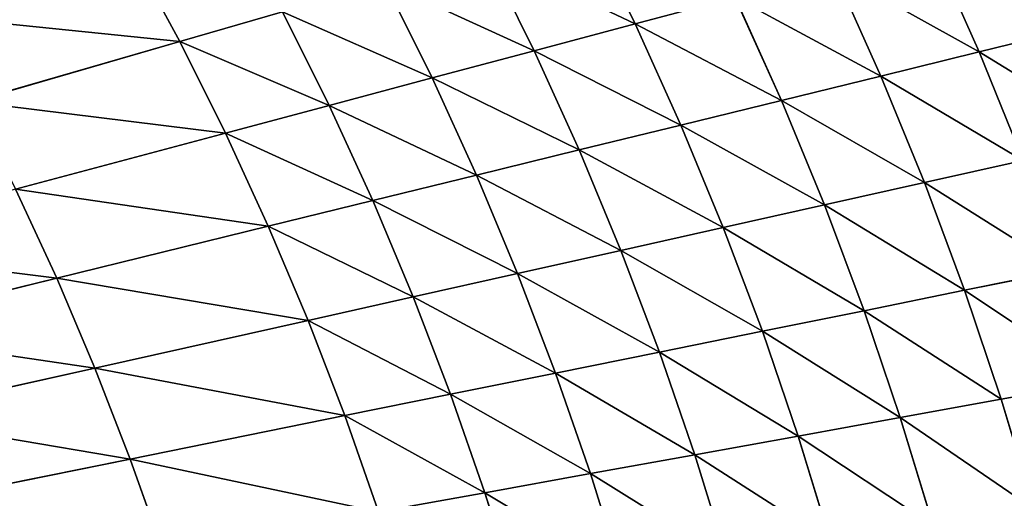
# Model space of a CAD drawing. Extents: x 0 to 605, y 0 to 400.
# Tile 1052 of 1056: x 484 to 525, y 236 to 256. Entities that reach past the tile are written whole.
import ezdxf

# ---------------------------------------------------------------- set-up
doc = ezdxf.new("R2010")
doc.units = 0
doc.header["$LTSCALE"] = 25.4
doc.layers.get('0').update_dxf_attribs({"linetype": 'CONTINUOUS'})

# ---------------------------------------------------------------- blocks, each defined once
blk = doc.blocks.new('ATLANTA610_-_S_STL')
at = {"color": 0}
for p, q in [((523.998, 50.1, 144.909), (528.039, 51.972, 143.916)), ((523.998, 50.1, 144.909), (528.039, 51.972, 143.916)), ((525.839, 50.105, 149.438), (521.721, 48.354, 150.362)), ((525.839, 50.105, 149.438), (521.721, 48.354, 150.362)), ((522.006, 50.106, 140.439), (523.998, 50.1, 144.909)), ((522.006, 50.106, 140.439), (523.998, 50.1, 144.909)), ((523.393, 48.371, 154.86), (527.53, 50.121, 154.02)), ((523.393, 48.371, 154.86), (527.53, 50.121, 154.02)), ((523.998, 50.1, 144.909), (525.839, 50.105, 149.438)), ((523.998, 50.1, 144.909), (525.839, 50.105, 149.438)), ((524.919, 48.398, 159.405), (529.071, 50.148, 158.65)), ((524.919, 48.398, 159.405), (529.071, 50.148, 158.65)), ((519.902, 48.348, 145.915), (523.998, 50.1, 144.909)), ((519.902, 48.348, 145.915), (523.998, 50.1, 144.909)), ((515.754, 46.708, 146.933), (519.902, 48.348, 145.915)), ((515.754, 46.708, 146.933), (519.902, 48.348, 145.915)), ((521.721, 48.354, 150.362), (517.549, 46.716, 151.296)), ((521.721, 48.354, 150.362), (517.549, 46.716, 151.296)), ((517.936, 48.352, 141.526), (519.902, 48.348, 145.915)), ((517.936, 48.352, 141.526), (519.902, 48.348, 145.915)), ((519.201, 46.733, 155.71), (523.393, 48.371, 154.86)), ((519.201, 46.733, 155.71), (523.393, 48.371, 154.86)), ((519.902, 48.348, 145.915), (521.721, 48.354, 150.362)), ((519.902, 48.348, 145.915), (521.721, 48.354, 150.362)), ((520.711, 46.76, 160.17), (524.919, 48.398, 159.405)), ((520.711, 46.76, 160.17), (524.919, 48.398, 159.405)), ((523.393, 48.371, 154.86), (521.721, 48.354, 150.362)), ((523.393, 48.371, 154.86), (521.721, 48.354, 150.362)), ((523.393, 48.371, 154.86), (524.919, 48.398, 159.405)), ((523.393, 48.371, 154.86), (524.919, 48.398, 159.405)), ((524.919, 48.398, 159.405), (526.301, 48.437, 163.992)), ((524.919, 48.398, 159.405), (526.301, 48.437, 163.992)), ((509.647, 45.175, 143.737), (513.815, 46.71, 142.625)), ((509.647, 45.175, 143.737), (513.815, 46.71, 142.625)), ((511.558, 45.174, 147.962), (515.754, 46.708, 146.933)), ((511.558, 45.174, 147.962), (515.754, 46.708, 146.933)), ((517.549, 46.716, 151.296), (513.328, 45.182, 152.24)), ((517.549, 46.716, 151.296), (513.328, 45.182, 152.24)), ((513.815, 46.71, 142.625), (515.754, 46.708, 146.933)), ((513.815, 46.71, 142.625), (515.754, 46.708, 146.933)), ((514.958, 45.2, 156.569), (519.201, 46.733, 155.71)), ((514.958, 45.2, 156.569), (519.201, 46.733, 155.71)), ((515.754, 46.708, 146.933), (517.549, 46.716, 151.296)), ((515.754, 46.708, 146.933), (517.549, 46.716, 151.296)), ((516.45, 45.227, 160.942), (520.711, 46.76, 160.17)), ((516.45, 45.227, 160.942), (520.711, 46.76, 160.17)), ((519.201, 46.733, 155.71), (517.549, 46.716, 151.296)), ((519.201, 46.733, 155.71), (517.549, 46.716, 151.296)), ((519.201, 46.733, 155.71), (520.711, 46.76, 160.17)), ((519.201, 46.733, 155.71), (520.711, 46.76, 160.17)), ((520.711, 46.76, 160.17), (522.08, 46.798, 164.67)), ((520.711, 46.76, 160.17), (522.08, 46.798, 164.67)), ((507.595, 45.185, 139.573), (509.647, 45.175, 143.737)), ((507.595, 45.185, 139.573), (509.647, 45.175, 143.737)), ((513.328, 45.182, 152.24), (509.06, 43.747, 153.195)), ((513.328, 45.182, 152.24), (509.06, 43.747, 153.195)), ((510.668, 43.765, 157.437), (514.958, 45.2, 156.569)), ((510.668, 43.765, 157.437), (514.958, 45.2, 156.569)), ((511.558, 45.174, 147.962), (513.328, 45.182, 152.24)), ((511.558, 45.174, 147.962), (513.328, 45.182, 152.24)), ((512.14, 43.791, 161.723), (516.45, 45.227, 160.942)), ((512.14, 43.791, 161.723), (516.45, 45.227, 160.942)), ((514.958, 45.2, 156.569), (513.328, 45.182, 152.24)), ((514.958, 45.2, 156.569), (513.328, 45.182, 152.24)), ((514.958, 45.2, 156.569), (516.45, 45.227, 160.942)), ((514.958, 45.2, 156.569), (516.45, 45.227, 160.942)), ((516.45, 45.227, 160.942), (517.805, 45.264, 165.355)), ((516.45, 45.227, 160.942), (517.805, 45.264, 165.355)), ((505.436, 43.738, 144.861), (509.647, 45.175, 143.737)), ((505.436, 43.738, 144.861), (509.647, 45.175, 143.737)), ((507.316, 43.738, 149.001), (511.558, 45.174, 147.962)), ((507.316, 43.738, 149.001), (511.558, 45.174, 147.962)), ((509.647, 45.175, 143.737), (511.558, 45.174, 147.962)), ((509.647, 45.175, 143.737), (511.558, 45.174, 147.962)), ((501.183, 42.394, 145.997), (505.436, 43.738, 144.861)), ((501.183, 42.394, 145.997), (505.436, 43.738, 144.861)), ((503.033, 42.395, 150.052), (507.316, 43.738, 149.001)), ((503.033, 42.395, 150.052), (507.316, 43.738, 149.001)), ((503.417, 43.747, 140.78), (505.436, 43.738, 144.861)), ((503.417, 43.747, 140.78), (505.436, 43.738, 144.861)), ((509.06, 43.747, 153.195), (504.749, 42.403, 154.159)), ((509.06, 43.747, 153.195), (504.749, 42.403, 154.159)), ((505.436, 43.738, 144.861), (507.316, 43.738, 149.001)), ((505.436, 43.738, 144.861), (507.316, 43.738, 149.001)), ((506.332, 42.421, 158.314), (510.668, 43.765, 157.437)), ((506.332, 42.421, 158.314), (510.668, 43.765, 157.437)), ((507.316, 43.738, 149.001), (509.06, 43.747, 153.195)), ((507.316, 43.738, 149.001), (509.06, 43.747, 153.195)), ((507.784, 42.447, 162.512), (512.14, 43.791, 161.723)), ((507.784, 42.447, 162.512), (512.14, 43.791, 161.723)), ((510.668, 43.765, 157.437), (509.06, 43.747, 153.195)), ((510.668, 43.765, 157.437), (509.06, 43.747, 153.195)), ((510.668, 43.765, 157.437), (512.14, 43.791, 161.723)), ((510.668, 43.765, 157.437), (512.14, 43.791, 161.723)), ((512.14, 43.791, 161.723), (513.479, 43.827, 166.048)), ((512.14, 43.791, 161.723), (513.479, 43.827, 166.048)), ((496.893, 41.135, 147.143), (501.183, 42.394, 145.997)), ((496.893, 41.135, 147.143), (501.183, 42.394, 145.997)), ((498.71, 41.137, 151.112), (503.033, 42.395, 150.052)), ((498.71, 41.137, 151.112), (503.033, 42.395, 150.052)), ((499.2, 42.401, 141.999), (501.183, 42.394, 145.997)), ((499.2, 42.401, 141.999), (501.183, 42.394, 145.997)), ((504.749, 42.403, 154.159), (500.397, 41.145, 155.132)), ((504.749, 42.403, 154.159), (500.397, 41.145, 155.132)), ((501.183, 42.394, 145.997), (503.033, 42.395, 150.052)), ((501.183, 42.394, 145.997), (503.033, 42.395, 150.052)), ((501.955, 41.162, 159.199), (506.332, 42.421, 158.314)), ((501.955, 41.162, 159.199), (506.332, 42.421, 158.314)), ((503.033, 42.395, 150.052), (504.749, 42.403, 154.159)), ((503.033, 42.395, 150.052), (504.749, 42.403, 154.159)), ((503.385, 41.187, 163.308), (507.784, 42.447, 162.512)), ((503.385, 41.187, 163.308), (507.784, 42.447, 162.512)), ((506.332, 42.421, 158.314), (504.749, 42.403, 154.159)), ((506.332, 42.421, 158.314), (504.749, 42.403, 154.159)), ((506.332, 42.421, 158.314), (507.784, 42.447, 162.512)), ((506.332, 42.421, 158.314), (507.784, 42.447, 162.512)), ((507.784, 42.447, 162.512), (509.106, 42.481, 166.748)), ((507.784, 42.447, 162.512), (509.106, 42.481, 166.748)), ((490.656, 39.964, 144.472), (494.945, 41.142, 143.23)), ((490.656, 39.964, 144.472), (494.945, 41.142, 143.23)), ((492.567, 39.958, 148.3), (496.893, 41.135, 147.143)), ((492.567, 39.958, 148.3), (496.893, 41.135, 147.143)), ((494.35, 39.96, 152.182), (498.71, 41.137, 151.112)), ((494.35, 39.96, 152.182), (498.71, 41.137, 151.112)), ((494.945, 41.142, 143.23), (496.893, 41.135, 147.143)), ((494.945, 41.142, 143.23), (496.893, 41.135, 147.143)), ((500.397, 41.145, 155.132), (496.007, 39.968, 156.115)), ((500.397, 41.145, 155.132), (496.007, 39.968, 156.115)), ((496.893, 41.135, 147.143), (498.71, 41.137, 151.112)), ((496.893, 41.135, 147.143), (498.71, 41.137, 151.112)), ((497.538, 39.985, 160.092), (501.955, 41.162, 159.199)), ((497.538, 39.985, 160.092), (501.955, 41.162, 159.199)), ((498.71, 41.137, 151.112), (500.397, 41.145, 155.132)), ((498.71, 41.137, 151.112), (500.397, 41.145, 155.132)), ((498.945, 40.008, 164.111), (503.385, 41.187, 163.308)), ((498.945, 40.008, 164.111), (503.385, 41.187, 163.308)), ((501.955, 41.162, 159.199), (500.397, 41.145, 155.132)), ((501.955, 41.162, 159.199), (500.397, 41.145, 155.132)), ((501.955, 41.162, 159.199), (503.385, 41.187, 163.308)), ((501.955, 41.162, 159.199), (503.385, 41.187, 163.308)), ((503.385, 41.187, 163.308), (504.688, 41.22, 167.454)), ((503.385, 41.187, 163.308), (504.688, 41.22, 167.454)), ((490.656, 39.964, 144.472), (481.978, 37.834, 146.989)), ((490.656, 39.964, 144.472), (481.978, 37.834, 146.989)), ((492.567, 39.958, 148.3), (483.812, 37.83, 150.644)), ((492.567, 39.958, 148.3), (483.812, 37.83, 150.644)), ((494.35, 39.96, 152.182), (485.525, 37.831, 154.351)), ((494.35, 39.96, 152.182), (485.525, 37.831, 154.351)), ((487.118, 37.839, 158.105), (497.538, 39.985, 160.092)), ((487.118, 37.839, 158.105), (497.538, 39.985, 160.092)), ((487.118, 37.839, 158.105), (496.007, 39.968, 156.115)), ((487.118, 37.839, 158.105), (496.007, 39.968, 156.115)), ((488.593, 37.854, 161.902), (498.945, 40.008, 164.111)), ((488.593, 37.854, 161.902), (498.945, 40.008, 164.111)), ((497.538, 39.985, 160.092), (488.593, 37.854, 161.902)), ((497.538, 39.985, 160.092), (488.593, 37.854, 161.902)), ((490.656, 39.964, 144.472), (488.616, 39.977, 140.703)), ((490.656, 39.964, 144.472), (488.616, 39.977, 140.703)), ((490.656, 39.964, 144.472), (492.567, 39.958, 148.3)), ((490.656, 39.964, 144.472), (492.567, 39.958, 148.3)), ((492.567, 39.958, 148.3), (494.35, 39.96, 152.182)), ((492.567, 39.958, 148.3), (494.35, 39.96, 152.182)), ((494.35, 39.96, 152.182), (496.007, 39.968, 156.115)), ((494.35, 39.96, 152.182), (496.007, 39.968, 156.115)), ((497.538, 39.985, 160.092), (496.007, 39.968, 156.115)), ((497.538, 39.985, 160.092), (496.007, 39.968, 156.115)), ((497.538, 39.985, 160.092), (498.945, 40.008, 164.111)), ((497.538, 39.985, 160.092), (498.945, 40.008, 164.111)), ((476.571, 35.973, 156.553), (485.525, 37.831, 154.351)), ((476.571, 35.973, 156.553), (485.525, 37.831, 154.351)), ((487.118, 37.839, 158.105), (478.097, 35.98, 160.127)), ((487.118, 37.839, 158.105), (478.097, 35.98, 160.127)), ((488.593, 37.854, 161.902), (479.511, 35.992, 163.741)), ((488.593, 37.854, 161.902), (479.511, 35.992, 163.741)), ((483.812, 37.83, 150.644), (485.525, 37.831, 154.351)), ((483.812, 37.83, 150.644), (485.525, 37.831, 154.351)), ((487.118, 37.839, 158.105), (485.525, 37.831, 154.351)), ((487.118, 37.839, 158.105), (485.525, 37.831, 154.351)), ((487.118, 37.839, 158.105), (488.593, 37.854, 161.902)), ((487.118, 37.839, 158.105), (488.593, 37.854, 161.902)), ((488.593, 37.854, 161.902), (489.949, 37.875, 165.739)), ((488.593, 37.854, 161.902), (489.949, 37.875, 165.739))]:
    blk.add_line(p, q, dxfattribs=at)
mesh = blk.add_polyface(dxfattribs=at)
corners = [(522.006, 50.106, 140.439), (528.039, 51.972, 143.916), (526.023, 51.98, 139.365), (523.998, 50.1, 144.909)]
mesh.append_faces([[corners[k] for k in face] for face in [(0, 1, 2), (1, 0, 3)]], dxfattribs={"vtx0": -1, "color": 0})
mesh = blk.add_polyface(dxfattribs=at)
corners = [(523.998, 50.1, 144.909), (529.901, 51.975, 148.526), (528.039, 51.972, 143.916), (525.839, 50.105, 149.438)]
mesh.append_faces([[corners[k] for k in face] for face in [(0, 1, 2), (1, 0, 3)]], dxfattribs={"vtx0": -1, "color": 0})
mesh = blk.add_polyface(dxfattribs=at)
corners = [(517.936, 48.352, 141.526), (523.998, 50.1, 144.909), (522.006, 50.106, 140.439), (519.902, 48.348, 145.915)]
mesh.append_faces([[corners[k] for k in face] for face in [(0, 1, 2), (1, 0, 3)]], dxfattribs={"vtx0": -1, "color": 0})
mesh = blk.add_polyface(dxfattribs=at)
corners = [(519.902, 48.348, 145.915), (525.839, 50.105, 149.438), (523.998, 50.1, 144.909), (521.721, 48.354, 150.362)]
mesh.append_faces([[corners[k] for k in face] for face in [(0, 1, 2), (1, 0, 3)]], dxfattribs={"vtx0": -1, "color": 0})
mesh = blk.add_polyface(dxfattribs=at)
corners = [(521.721, 48.354, 150.362), (527.53, 50.121, 154.02), (525.839, 50.105, 149.438), (523.393, 48.371, 154.86)]
mesh.append_faces([[corners[k] for k in face] for face in [(0, 1, 2), (1, 0, 3)]], dxfattribs={"vtx0": -1, "color": 0})
mesh = blk.add_polyface(dxfattribs=at)
corners = [(523.393, 48.371, 154.86), (529.071, 50.148, 158.65), (527.53, 50.121, 154.02), (524.919, 48.398, 159.405)]
mesh.append_faces([[corners[k] for k in face] for face in [(0, 1, 2), (1, 0, 3)]], dxfattribs={"vtx0": -1, "color": 0})
mesh = blk.add_polyface(dxfattribs=at)
corners = [(526.301, 48.437, 163.992), (529.071, 50.148, 158.65), (524.919, 48.398, 159.405)]
mesh.append_faces([[corners[k] for k in face] for face in [(0, 1, 2)]], dxfattribs={"color": 0})
mesh = blk.add_polyface(dxfattribs=at)
corners = [(513.815, 46.71, 142.625), (519.902, 48.348, 145.915), (517.936, 48.352, 141.526), (515.754, 46.708, 146.933)]
mesh.append_faces([[corners[k] for k in face] for face in [(0, 1, 2), (1, 0, 3)]], dxfattribs={"vtx0": -1, "color": 0})
mesh = blk.add_polyface(dxfattribs=at)
corners = [(515.754, 46.708, 146.933), (521.721, 48.354, 150.362), (519.902, 48.348, 145.915), (517.549, 46.716, 151.296)]
mesh.append_faces([[corners[k] for k in face] for face in [(0, 1, 2), (1, 0, 3)]], dxfattribs={"vtx0": -1, "color": 0})
mesh = blk.add_polyface(dxfattribs=at)
corners = [(517.549, 46.716, 151.296), (523.393, 48.371, 154.86), (521.721, 48.354, 150.362), (519.201, 46.733, 155.71)]
mesh.append_faces([[corners[k] for k in face] for face in [(0, 1, 2), (1, 0, 3)]], dxfattribs={"vtx0": -1, "color": 0})
mesh = blk.add_polyface(dxfattribs=at)
corners = [(519.201, 46.733, 155.71), (524.919, 48.398, 159.405), (523.393, 48.371, 154.86), (520.711, 46.76, 160.17)]
mesh.append_faces([[corners[k] for k in face] for face in [(0, 1, 2), (1, 0, 3)]], dxfattribs={"vtx0": -1, "color": 0})
mesh = blk.add_polyface(dxfattribs=at)
corners = [(520.711, 46.76, 160.17), (526.301, 48.437, 163.992), (524.919, 48.398, 159.405), (522.08, 46.798, 164.67)]
mesh.append_faces([[corners[k] for k in face] for face in [(0, 1, 2), (1, 0, 3)]], dxfattribs={"vtx0": -1, "color": 0})
mesh = blk.add_polyface(dxfattribs=at)
corners = [(507.595, 45.185, 139.573), (513.815, 46.71, 142.625), (511.731, 46.722, 138.379), (509.647, 45.175, 143.737)]
mesh.append_faces([[corners[k] for k in face] for face in [(0, 1, 2), (1, 0, 3)]], dxfattribs={"vtx0": -1, "color": 0})
mesh = blk.add_polyface(dxfattribs=at)
corners = [(509.647, 45.175, 143.737), (515.754, 46.708, 146.933), (513.815, 46.71, 142.625), (511.558, 45.174, 147.962)]
mesh.append_faces([[corners[k] for k in face] for face in [(0, 1, 2), (1, 0, 3)]], dxfattribs={"vtx0": -1, "color": 0})
mesh = blk.add_polyface(dxfattribs=at)
corners = [(511.558, 45.174, 147.962), (517.549, 46.716, 151.296), (515.754, 46.708, 146.933), (513.328, 45.182, 152.24)]
mesh.append_faces([[corners[k] for k in face] for face in [(0, 1, 2), (1, 0, 3)]], dxfattribs={"vtx0": -1, "color": 0})
mesh = blk.add_polyface(dxfattribs=at)
corners = [(513.328, 45.182, 152.24), (519.201, 46.733, 155.71), (517.549, 46.716, 151.296), (514.958, 45.2, 156.569)]
mesh.append_faces([[corners[k] for k in face] for face in [(0, 1, 2), (1, 0, 3)]], dxfattribs={"vtx0": -1, "color": 0})
mesh = blk.add_polyface(dxfattribs=at)
corners = [(514.958, 45.2, 156.569), (520.711, 46.76, 160.17), (519.201, 46.733, 155.71), (516.45, 45.227, 160.942)]
mesh.append_faces([[corners[k] for k in face] for face in [(0, 1, 2), (1, 0, 3)]], dxfattribs={"vtx0": -1, "color": 0})
mesh = blk.add_polyface(dxfattribs=at)
corners = [(516.45, 45.227, 160.942), (522.08, 46.798, 164.67), (520.711, 46.76, 160.17), (517.805, 45.264, 165.355)]
mesh.append_faces([[corners[k] for k in face] for face in [(0, 1, 2), (1, 0, 3)]], dxfattribs={"vtx0": -1, "color": 0})
mesh = blk.add_polyface(dxfattribs=at)
corners = [(503.417, 43.747, 140.78), (509.647, 45.175, 143.737), (507.595, 45.185, 139.573), (505.436, 43.738, 144.861)]
mesh.append_faces([[corners[k] for k in face] for face in [(0, 1, 2), (1, 0, 3)]], dxfattribs={"vtx0": -1, "color": 0})
mesh = blk.add_polyface(dxfattribs=at)
corners = [(507.316, 43.738, 149.001), (513.328, 45.182, 152.24), (511.558, 45.174, 147.962), (509.06, 43.747, 153.195)]
mesh.append_faces([[corners[k] for k in face] for face in [(0, 1, 2), (1, 0, 3)]], dxfattribs={"vtx0": -1, "color": 0})
mesh = blk.add_polyface(dxfattribs=at)
corners = [(509.06, 43.747, 153.195), (514.958, 45.2, 156.569), (513.328, 45.182, 152.24), (510.668, 43.765, 157.437)]
mesh.append_faces([[corners[k] for k in face] for face in [(0, 1, 2), (1, 0, 3)]], dxfattribs={"vtx0": -1, "color": 0})
mesh = blk.add_polyface(dxfattribs=at)
corners = [(510.668, 43.765, 157.437), (516.45, 45.227, 160.942), (514.958, 45.2, 156.569), (512.14, 43.791, 161.723)]
mesh.append_faces([[corners[k] for k in face] for face in [(0, 1, 2), (1, 0, 3)]], dxfattribs={"vtx0": -1, "color": 0})
mesh = blk.add_polyface(dxfattribs=at)
corners = [(512.14, 43.791, 161.723), (517.805, 45.264, 165.355), (516.45, 45.227, 160.942), (513.479, 43.827, 166.048)]
mesh.append_faces([[corners[k] for k in face] for face in [(0, 1, 2), (1, 0, 3)]], dxfattribs={"vtx0": -1, "color": 0})
mesh = blk.add_polyface(dxfattribs=at)
corners = [(505.436, 43.738, 144.861), (511.558, 45.174, 147.962), (509.647, 45.175, 143.737), (507.316, 43.738, 149.001)]
mesh.append_faces([[corners[k] for k in face] for face in [(0, 1, 2), (1, 0, 3)]], dxfattribs={"vtx0": -1, "color": 0})
mesh = blk.add_polyface(dxfattribs=at)
corners = [(499.2, 42.401, 141.999), (505.436, 43.738, 144.861), (503.417, 43.747, 140.78), (501.183, 42.394, 145.997)]
mesh.append_faces([[corners[k] for k in face] for face in [(0, 1, 2), (1, 0, 3)]], dxfattribs={"vtx0": -1, "color": 0})
mesh = blk.add_polyface(dxfattribs=at)
corners = [(501.183, 42.394, 145.997), (507.316, 43.738, 149.001), (505.436, 43.738, 144.861), (503.033, 42.395, 150.052)]
mesh.append_faces([[corners[k] for k in face] for face in [(0, 1, 2), (1, 0, 3)]], dxfattribs={"vtx0": -1, "color": 0})
mesh = blk.add_polyface(dxfattribs=at)
corners = [(503.033, 42.395, 150.052), (509.06, 43.747, 153.195), (507.316, 43.738, 149.001), (504.749, 42.403, 154.159)]
mesh.append_faces([[corners[k] for k in face] for face in [(0, 1, 2), (1, 0, 3)]], dxfattribs={"vtx0": -1, "color": 0})
mesh = blk.add_polyface(dxfattribs=at)
corners = [(504.749, 42.403, 154.159), (510.668, 43.765, 157.437), (509.06, 43.747, 153.195), (506.332, 42.421, 158.314)]
mesh.append_faces([[corners[k] for k in face] for face in [(0, 1, 2), (1, 0, 3)]], dxfattribs={"vtx0": -1, "color": 0})
mesh = blk.add_polyface(dxfattribs=at)
corners = [(506.332, 42.421, 158.314), (512.14, 43.791, 161.723), (510.668, 43.765, 157.437), (507.784, 42.447, 162.512)]
mesh.append_faces([[corners[k] for k in face] for face in [(0, 1, 2), (1, 0, 3)]], dxfattribs={"vtx0": -1, "color": 0})
mesh = blk.add_polyface(dxfattribs=at)
corners = [(507.784, 42.447, 162.512), (513.479, 43.827, 166.048), (512.14, 43.791, 161.723), (509.106, 42.481, 166.748)]
mesh.append_faces([[corners[k] for k in face] for face in [(0, 1, 2), (1, 0, 3)]], dxfattribs={"vtx0": -1, "color": 0})
mesh = blk.add_polyface(dxfattribs=at)
corners = [(494.945, 41.142, 143.23), (501.183, 42.394, 145.997), (499.2, 42.401, 141.999), (496.893, 41.135, 147.143)]
mesh.append_faces([[corners[k] for k in face] for face in [(0, 1, 2), (1, 0, 3)]], dxfattribs={"vtx0": -1, "color": 0})
mesh = blk.add_polyface(dxfattribs=at)
corners = [(496.893, 41.135, 147.143), (503.033, 42.395, 150.052), (501.183, 42.394, 145.997), (498.71, 41.137, 151.112)]
mesh.append_faces([[corners[k] for k in face] for face in [(0, 1, 2), (1, 0, 3)]], dxfattribs={"vtx0": -1, "color": 0})
mesh = blk.add_polyface(dxfattribs=at)
corners = [(498.71, 41.137, 151.112), (504.749, 42.403, 154.159), (503.033, 42.395, 150.052), (500.397, 41.145, 155.132)]
mesh.append_faces([[corners[k] for k in face] for face in [(0, 1, 2), (1, 0, 3)]], dxfattribs={"vtx0": -1, "color": 0})
mesh = blk.add_polyface(dxfattribs=at)
corners = [(500.397, 41.145, 155.132), (506.332, 42.421, 158.314), (504.749, 42.403, 154.159), (501.955, 41.162, 159.199)]
mesh.append_faces([[corners[k] for k in face] for face in [(0, 1, 2), (1, 0, 3)]], dxfattribs={"vtx0": -1, "color": 0})
mesh = blk.add_polyface(dxfattribs=at)
corners = [(501.955, 41.162, 159.199), (507.784, 42.447, 162.512), (506.332, 42.421, 158.314), (503.385, 41.187, 163.308)]
mesh.append_faces([[corners[k] for k in face] for face in [(0, 1, 2), (1, 0, 3)]], dxfattribs={"vtx0": -1, "color": 0})
mesh = blk.add_polyface(dxfattribs=at)
corners = [(503.385, 41.187, 163.308), (509.106, 42.481, 166.748), (507.784, 42.447, 162.512), (504.688, 41.22, 167.454)]
mesh.append_faces([[corners[k] for k in face] for face in [(0, 1, 2), (1, 0, 3)]], dxfattribs={"vtx0": -1, "color": 0})
mesh = blk.add_polyface(dxfattribs=at)
corners = [(488.616, 39.977, 140.703), (494.945, 41.142, 143.23), (492.865, 41.156, 139.377), (490.656, 39.964, 144.472)]
mesh.append_faces([[corners[k] for k in face] for face in [(0, 1, 2), (1, 0, 3)]], dxfattribs={"vtx0": -1, "color": 0})
mesh = blk.add_polyface(dxfattribs=at)
corners = [(490.656, 39.964, 144.472), (496.893, 41.135, 147.143), (494.945, 41.142, 143.23), (492.567, 39.958, 148.3)]
mesh.append_faces([[corners[k] for k in face] for face in [(0, 1, 2), (1, 0, 3)]], dxfattribs={"vtx0": -1, "color": 0})
mesh = blk.add_polyface(dxfattribs=at)
corners = [(492.567, 39.958, 148.3), (498.71, 41.137, 151.112), (496.893, 41.135, 147.143), (494.35, 39.96, 152.182)]
mesh.append_faces([[corners[k] for k in face] for face in [(0, 1, 2), (1, 0, 3)]], dxfattribs={"vtx0": -1, "color": 0})
mesh = blk.add_polyface(dxfattribs=at)
corners = [(494.35, 39.96, 152.182), (500.397, 41.145, 155.132), (498.71, 41.137, 151.112), (496.007, 39.968, 156.115)]
mesh.append_faces([[corners[k] for k in face] for face in [(0, 1, 2), (1, 0, 3)]], dxfattribs={"vtx0": -1, "color": 0})
mesh = blk.add_polyface(dxfattribs=at)
corners = [(496.007, 39.968, 156.115), (501.955, 41.162, 159.199), (500.397, 41.145, 155.132), (497.538, 39.985, 160.092)]
mesh.append_faces([[corners[k] for k in face] for face in [(0, 1, 2), (1, 0, 3)]], dxfattribs={"vtx0": -1, "color": 0})
mesh = blk.add_polyface(dxfattribs=at)
corners = [(497.538, 39.985, 160.092), (503.385, 41.187, 163.308), (501.955, 41.162, 159.199), (498.945, 40.008, 164.111)]
mesh.append_faces([[corners[k] for k in face] for face in [(0, 1, 2), (1, 0, 3)]], dxfattribs={"vtx0": -1, "color": 0})
mesh = blk.add_polyface(dxfattribs=at)
corners = [(498.945, 40.008, 164.111), (504.688, 41.22, 167.454), (503.385, 41.187, 163.308), (500.228, 40.04, 168.167)]
mesh.append_faces([[corners[k] for k in face] for face in [(0, 1, 2), (1, 0, 3)]], dxfattribs={"vtx0": -1, "color": 0})
mesh = blk.add_polyface(dxfattribs=at)
corners = [(480.022, 37.845, 143.39), (490.656, 39.964, 144.472), (488.616, 39.977, 140.703), (481.978, 37.834, 146.989)]
mesh.append_faces([[corners[k] for k in face] for face in [(0, 1, 2), (1, 0, 3)]], dxfattribs={"vtx0": -1, "color": 0})
mesh = blk.add_polyface(dxfattribs=at)
corners = [(481.978, 37.834, 146.989), (492.567, 39.958, 148.3), (490.656, 39.964, 144.472), (483.812, 37.83, 150.644)]
mesh.append_faces([[corners[k] for k in face] for face in [(0, 1, 2), (1, 0, 3)]], dxfattribs={"vtx0": -1, "color": 0})
mesh = blk.add_polyface(dxfattribs=at)
corners = [(483.812, 37.83, 150.644), (494.35, 39.96, 152.182), (492.567, 39.958, 148.3), (485.525, 37.831, 154.351)]
mesh.append_faces([[corners[k] for k in face] for face in [(0, 1, 2), (1, 0, 3)]], dxfattribs={"vtx0": -1, "color": 0})
mesh = blk.add_polyface(dxfattribs=at)
corners = [(485.525, 37.831, 154.351), (496.007, 39.968, 156.115), (494.35, 39.96, 152.182), (487.118, 37.839, 158.105)]
mesh.append_faces([[corners[k] for k in face] for face in [(0, 1, 2), (1, 0, 3)]], dxfattribs={"vtx0": -1, "color": 0})
mesh = blk.add_polyface(dxfattribs=at)
corners = [(497.538, 39.985, 160.092), (496.007, 39.968, 156.115), (487.118, 37.839, 158.105)]
mesh.append_faces([[corners[k] for k in face] for face in [(0, 1, 2)]], dxfattribs={"color": 0})
mesh = blk.add_polyface(dxfattribs=at)
corners = [(488.593, 37.854, 161.902), (497.538, 39.985, 160.092), (487.118, 37.839, 158.105)]
mesh.append_faces([[corners[k] for k in face] for face in [(0, 1, 2)]], dxfattribs={"color": 0})
mesh = blk.add_polyface(dxfattribs=at)
corners = [(498.945, 40.008, 164.111), (497.538, 39.985, 160.092), (488.593, 37.854, 161.902)]
mesh.append_faces([[corners[k] for k in face] for face in [(0, 1, 2)]], dxfattribs={"color": 0})
mesh = blk.add_polyface(dxfattribs=at)
corners = [(489.949, 37.875, 165.739), (498.945, 40.008, 164.111), (488.593, 37.854, 161.902)]
mesh.append_faces([[corners[k] for k in face] for face in [(0, 1, 2)]], dxfattribs={"color": 0})
mesh = blk.add_polyface(dxfattribs=at)
corners = [(474.932, 35.971, 153.025), (485.525, 37.831, 154.351), (483.812, 37.83, 150.644), (476.571, 35.973, 156.553)]
mesh.append_faces([[corners[k] for k in face] for face in [(0, 1, 2), (1, 0, 3)]], dxfattribs={"vtx0": -1, "color": 0})
mesh = blk.add_polyface(dxfattribs=at)
corners = [(476.571, 35.973, 156.553), (487.118, 37.839, 158.105), (485.525, 37.831, 154.351), (478.097, 35.98, 160.127)]
mesh.append_faces([[corners[k] for k in face] for face in [(0, 1, 2), (1, 0, 3)]], dxfattribs={"vtx0": -1, "color": 0})
mesh = blk.add_polyface(dxfattribs=at)
corners = [(478.097, 35.98, 160.127), (488.593, 37.854, 161.902), (487.118, 37.839, 158.105), (479.511, 35.992, 163.741)]
mesh.append_faces([[corners[k] for k in face] for face in [(0, 1, 2), (1, 0, 3)]], dxfattribs={"vtx0": -1, "color": 0})
mesh = blk.add_polyface(dxfattribs=at)
corners = [(489.949, 37.875, 165.739), (488.593, 37.854, 161.902), (479.511, 35.992, 163.741)]
mesh.append_faces([[corners[k] for k in face] for face in [(0, 1, 2)]], dxfattribs={"color": 0})

msp = doc.modelspace()

# ---------------------------------------------------------------- block references
at = {"color": 254, "extrusion": (0, -1, 5.55112e-17)}
msp.add_blockref('ATLANTA610_-_S_STL', (-0.269, -0.066, -399.883), dxfattribs=at)

doc.saveas('drawing.dxf')
